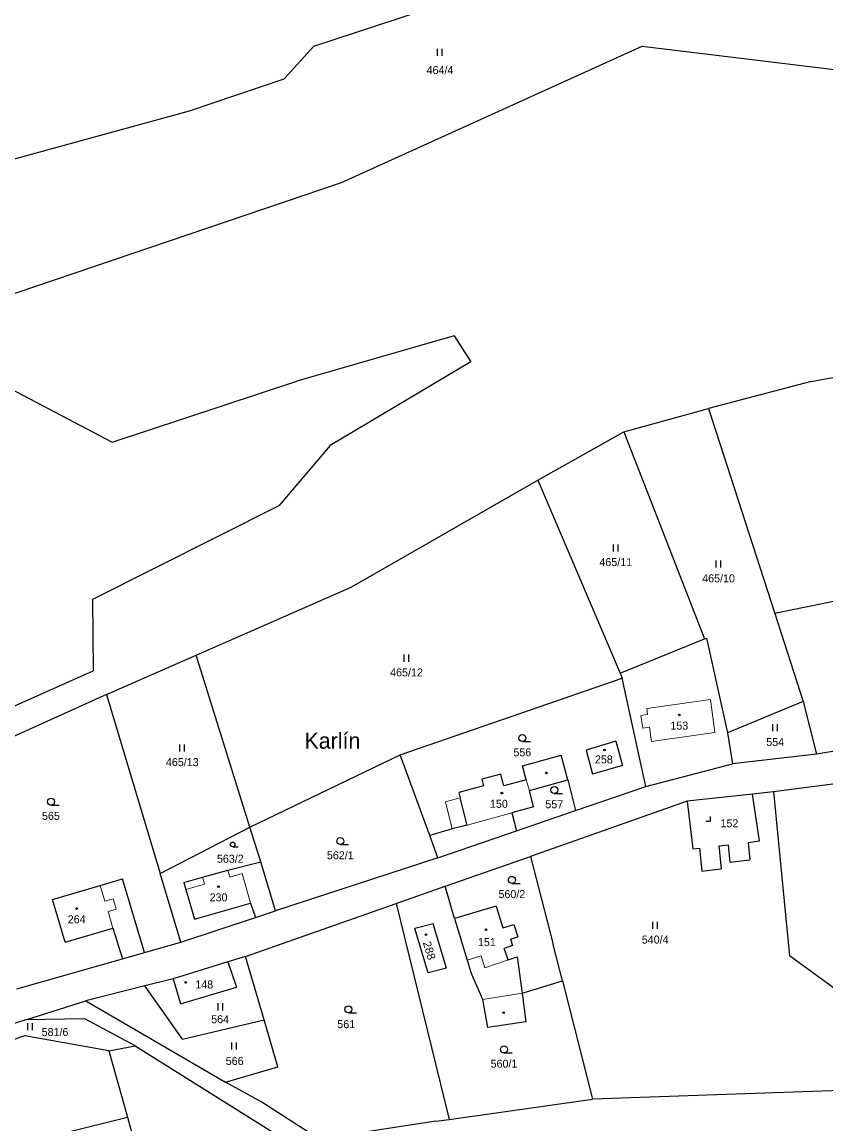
# Model space of a CAD drawing. Extents: x -739410 to -735662, y -942282 to -940043.
# Drawn here: x -737254.3 to -737083.6, y -941815.8 to -941581.8 of the extents above; entities that cross this region are included whole.
import ezdxf
from ezdxf.enums import TextEntityAlignment as Align

# ---------------------------------------------------------------- set-up
doc = ezdxf.new("R2010")
doc.units = 0
doc.header["$LTSCALE"] = 0.68
for name, color, linetype, lineweight in [('1', 7, 'Continuous', 25), ('3', 7, 'Continuous', 25), ('4', 7, 'Continuous', 13), ('5', 7, 'Continuous', 25), ('7', 7, 'Continuous', 13)]:
    doc.layers.add(name, color=color, linetype=linetype, lineweight=lineweight)
doc.layers.add('2', color=7, linetype='Continuous')

msp = doc.modelspace()

# ---------------------------------------------------------------- linework, layer by layer
at = {"layer": '1'}
for p, q in [((-737192.35, -941586.94), (-737129.2, -941566.18)), ((-737198.68, -941593.93), (-737192.35, -941586.94)), ((-737186.48, -941615.88), (-737122.63, -941586.94)), ((-737122.63, -941586.94), (-737009.06, -941600.75)), ((-737218.78, -941600.71), (-737198.68, -941593.93)), ((-737271.44, -941615.13), (-737218.78, -941600.71)), ((-737288.45, -941650.5), (-737186.48, -941615.88)), ((-737086.74, -941658.17), (-737013.29, -941644.33)), ((-737162.51, -941648.5), (-737195.99, -941658.07)), ((-737162.51, -941648.5), (-737159, -941654)), ((-737159, -941654), (-737188.85, -941671.78)), ((-737263.75, -941656.07), (-737235.19, -941671.07)), ((-737235.19, -941671.07), (-737195.99, -941658.07)), ((-737086.74, -941658.17), (-737108.52, -941663.9)), ((-737126.51, -941668.86), (-737108.52, -941663.9)), ((-737108.52, -941663.9), (-737094.44, -941707.46)), ((-737144.77, -941679.09), (-737126.51, -941668.86)), ((-737126.51, -941668.86), (-737109.36, -941712.83)), ((-737188.85, -941671.78), (-737199.79, -941684.54)), ((-737184.4, -941701.87), (-737144.77, -941679.09)), ((-737144.77, -941679.09), (-737127.31, -941720.09)), ((-737199.79, -941684.54), (-737239.4, -941704.46)), ((-737217.37, -941716.3), (-737184.4, -941701.87)), ((-737239.4, -941704.46), (-737239.26, -941719.6)), ((-737094.44, -941707.46), (-737088.41, -941726.11)), ((-737109.36, -941712.83), (-737108.94, -941712.66)), ((-737108.94, -941712.66), (-737104.5, -941732.81)), ((-737127.31, -941720.09), (-737109.36, -941712.83)), ((-737236.37, -941724.62), (-737217.37, -941716.3)), ((-737205.93, -941752.78), (-737217.37, -941716.3)), ((-737320.72, -941756), (-737239.26, -941719.6)), ((-737173.99, -941737.45), (-737126.86, -941721.14)), ((-737127.31, -941720.09), (-737126.86, -941721.14)), ((-737121.82, -941744.19), (-737126.86, -941721.14)), ((-737236.37, -941724.62), (-737265.92, -941737.97)), ((-737236.37, -941724.62), (-737224.99, -941762.66)), ((-737088.41, -941726.11), (-737104.5, -941732.81)), ((-737088.41, -941726.11), (-737085.55, -941737.3)), ((-737104.5, -941732.81), (-737103.42, -941739.39)), ((-737128.19, -941734.58), (-737134.51, -941736.43)), ((-737128.19, -941734.58), (-737126.81, -941739.7)), ((-737205.93, -941752.78), (-737173.99, -941737.45)), ((-737167.69, -941754.61), (-737173.99, -941737.45)), ((-737148.01, -941739.82), (-737139.79, -941737.53)), ((-737138.42, -941742.77), (-737139.79, -941737.53)), ((-737134.51, -941736.43), (-737133.13, -941741.55)), ((-737085.55, -941737.3), (-737103.42, -941739.39)), ((-737080.44, -941736.44), (-737085.55, -941737.3)), ((-737147.23, -941742.79), (-737148.01, -941739.82)), ((-737126.81, -941739.7), (-737133.13, -941741.55)), ((-737121.82, -941744.19), (-737103.42, -941739.39)), ((-737051.02, -941739.69), (-737094.74, -941745.32)), ((-737152.63, -941741.54), (-737156.69, -941742.62)), ((-737156.69, -941742.62), (-737156.3, -941744.07)), ((-737151.97, -941744.04), (-737152.63, -941741.54)), ((-737147.23, -941742.79), (-737151.97, -941744.04)), ((-737146.57, -941745.01), (-737138.42, -941742.77)), ((-737138.42, -941742.77), (-737136.76, -941749.3)), ((-737156.3, -941744.07), (-737161.56, -941745.45)), ((-737161.56, -941745.45), (-737161.26, -941746.59)), ((-737145.67, -941748.5), (-737146.57, -941745.01)), ((-737136.76, -941749.3), (-737121.82, -941744.19)), ((-737094.74, -941745.32), (-737099.17, -941745.78)), ((-737094.74, -941745.32), (-737091.33, -941780.13)), ((-737159.81, -941752.36), (-737161.26, -941746.59)), ((-737113.04, -941747.31), (-737146.35, -941759.05)), ((-737099.17, -941745.78), (-737113.04, -941747.31)), ((-737113.04, -941747.31), (-737111.85, -941757.44)), ((-737097.66, -941755.74), (-737099.17, -941745.78)), ((-737145.67, -941748.5), (-737150.28, -941749.76)), ((-737150.28, -941749.76), (-737149.33, -941753.59)), ((-737149.33, -941753.59), (-737136.76, -941749.3)), ((-737159.81, -941752.36), (-737162.99, -941753.14)), ((-737224.99, -941762.66), (-737205.93, -941752.78)), ((-737203.62, -941760.2), (-737205.93, -941752.78)), ((-737162.99, -941753.14), (-737167.69, -941754.61)), ((-737166.04, -941759.29), (-737167.69, -941754.61)), ((-737166.04, -941759.29), (-737149.33, -941753.59)), ((-737106.35, -941756.79), (-737104.36, -941756.55)), ((-737106.35, -941756.79), (-737105.84, -941761.64)), ((-737104.36, -941756.55), (-737103.97, -941760.26)), ((-737100.12, -941756.04), (-737097.66, -941755.74)), ((-737100.12, -941756.04), (-737099.73, -941759.76)), ((-737166.04, -941759.29), (-737200.52, -941770.59)), ((-737164.43, -941765.32), (-737146.35, -941759.05)), ((-737146.35, -941759.05), (-737141.5, -941777.74)), ((-737111.85, -941757.44), (-737110.43, -941757.27)), ((-737110.43, -941757.27), (-737109.92, -941762.13)), ((-737210.63, -941761.92), (-737203.62, -941760.2)), ((-737200.52, -941770.59), (-737203.62, -941760.2)), ((-737109.92, -941762.13), (-737105.84, -941761.64)), ((-737103.97, -941760.26), (-737099.73, -941759.76)), ((-737237.71, -941765.18), (-737233.03, -941763.8)), ((-737228.34, -941779.45), (-737233.03, -941763.8)), ((-737220.63, -941777.26), (-737224.99, -941762.66)), ((-737219.94, -941764.54), (-737215.97, -941763.42)), ((-737215.97, -941763.42), (-737210.63, -941761.92)), ((-737247.85, -941768.17), (-737237.71, -941765.18)), ((-737219.94, -941764.54), (-737219.52, -941766.02)), ((-737219.52, -941766.02), (-737217.73, -941772.32)), ((-737174.87, -941769), (-737164.43, -941765.32)), ((-737162.45, -941772.22), (-737164.43, -941765.32)), ((-737245.17, -941777.25), (-737247.85, -941768.17)), ((-737217.73, -941772.32), (-737205.78, -941768.96)), ((-737206.89, -941780.27), (-737174.87, -941769)), ((-737205.78, -941768.96), (-737204.76, -941772)), ((-737204.76, -941772), (-737200.52, -941770.59)), ((-737174.87, -941769), (-737163.6, -941814.88)), ((-737153.61, -941769.57), (-737162.45, -941772.22)), ((-737153.61, -941769.57), (-737152.23, -941774.17)), ((-737220.63, -941777.26), (-737204.76, -941772)), ((-737167.01, -941773.32), (-737170.92, -941774.31)), ((-737164.17, -941782.74), (-737167.01, -941773.32)), ((-737162.45, -941772.22), (-737159.81, -941781.03)), ((-737152.23, -941774.17), (-737149.84, -941773.45)), ((-737149.84, -941773.45), (-737149.03, -941776.13)), ((-737245.17, -941777.25), (-737235.02, -941774.29)), ((-737235.02, -941774.29), (-737233.03, -941780.78)), ((-737168.08, -941783.73), (-737170.92, -941774.31)), ((-737228.34, -941779.45), (-737220.63, -941777.26)), ((-737150.16, -941777.96), (-737151.12, -941778.3)), ((-737150.56, -941776.59), (-737149.03, -941776.13)), ((-737150.56, -941776.59), (-737150.16, -941777.96)), ((-737139.54, -941785.46), (-737141.5, -941777.74)), ((-737233.03, -941780.78), (-737228.34, -941779.45)), ((-737151.12, -941778.3), (-737151.89, -941778.55)), ((-737151.06, -941780.97), (-737151.89, -941778.55)), ((-737151.06, -941780.97), (-737149.16, -941780.32)), ((-737149.16, -941780.32), (-737148.13, -941788.04)), ((-737255.41, -941787.13), (-737233.03, -941780.78)), ((-737210.64, -941781.38), (-737222.24, -941785.02)), ((-737210.64, -941781.38), (-737208.77, -941786.82)), ((-737164.17, -941782.74), (-737168.08, -941783.73)), ((-737159.81, -941781.03), (-737159.03, -941783.62)), ((-737222.24, -941785.02), (-737228.22, -941786.53)), ((-737222.24, -941785.02), (-737220.7, -941790.36)), ((-737156.44, -941789.39), (-737159.03, -941783.62)), ((-737228.22, -941786.53), (-737240.77, -941789.71)), ((-737220.22, -941797.83), (-737228.22, -941786.53)), ((-737220.7, -941790.36), (-737208.77, -941786.82)), ((-737148.13, -941788.04), (-737139.54, -941785.46)), ((-737139.54, -941785.46), (-737133.17, -941810.59)), ((-737253.55, -941793.72), (-737240.77, -941789.71)), ((-737240.77, -941789.71), (-737211.11, -941806.94)), ((-737155.42, -941795.39), (-737156.44, -941789.39)), ((-737148.13, -941788.04), (-737147.32, -941794.15)), ((-737253.55, -941793.72), (-737286.39, -941804.05)), ((-737240.99, -941793.49), (-737253.55, -941793.72)), ((-737230.33, -941799.27), (-737240.99, -941793.49)), ((-737220.22, -941797.83), (-737202.93, -941793.76)), ((-737200, -941803.72), (-737202.93, -941793.76)), ((-737147.32, -941794.15), (-737155.42, -941795.39)), ((-737253.77, -941797.16), (-737261.33, -941799.73)), ((-737235.92, -941800.3), (-737253.77, -941797.16)), ((-737235.92, -941800.3), (-737230.33, -941799.27)), ((-737230.33, -941799.27), (-737190.38, -941824.24)), ((-737235.92, -941800.3), (-737231.96, -941814.37)), ((-737211.11, -941806.94), (-737200, -941803.72)), ((-737203.42, -941811.2), (-737211.11, -941806.94)), ((-737053.19, -941807.82), (-737133.17, -941810.59)), ((-737163.6, -941814.88), (-737133.17, -941810.59)), ((-737279.75, -941826.24), (-737231.96, -941814.37)), ((-737231.96, -941814.37), (-737224.06, -941842.41)), ((-737166.43, -941815.28), (-737163.6, -941814.88))]:
    msp.add_line(p, q, dxfattribs=at)
for points in [[(-737059.75, -941706.84), (-737061.16, -941700.64), (-737094.44, -941707.46)], [(-737052, -941772.7), (-737053.19, -941807.82), (-737091.33, -941780.13)], [(-737202.93, -941793.76), (-737206.89, -941780.27), (-737210.64, -941781.38)], [(-737166.43, -941815.28), (-737191.21, -941819.07), (-737203.42, -941811.2)]]:
    msp.add_lwpolyline(points, dxfattribs=at)
at = {"layer": '3'}
for p, q in [((-737166.061, -941589.01), (-737166.061, -941587.51)), ((-737165.06, -941589.01), (-737165.06, -941587.51)), ((-737128.731, -941694.25), (-737128.731, -941692.75)), ((-737127.73, -941694.25), (-737127.73, -941692.75)), ((-737106.891, -941697.7), (-737106.891, -941696.2)), ((-737105.89, -941697.7), (-737105.89, -941696.2)), ((-737173.181, -941717.67), (-737173.181, -941716.17)), ((-737172.18, -941717.67), (-737172.18, -941716.17)), ((-737094.871, -941732.45), (-737094.871, -941730.95)), ((-737093.87, -941732.45), (-737093.87, -941730.95)), ((-737220.811, -941736.73), (-737220.811, -941735.23)), ((-737219.81, -941736.73), (-737219.81, -941735.23)), ((-737148.063, -941734.64), (-737146.313, -941734.64)), ((-737141.273, -941745.67), (-737139.523, -941745.67)), ((-737248.203, -941748.14), (-737246.453, -941748.14)), ((-737209.595, -941756.97), (-737208.423, -941756.97)), ((-737186.723, -941756.51), (-737184.973, -941756.51)), ((-737150.283, -941764.76), (-737148.533, -941764.76)), ((-737120.351, -941774.4), (-737120.351, -941772.9)), ((-737119.35, -941774.4), (-737119.35, -941772.9)), ((-737212.651, -941791.72), (-737212.651, -941790.22)), ((-737211.65, -941791.72), (-737211.65, -941790.22)), ((-737185.023, -941792.25), (-737183.273, -941792.25)), ((-737253.131, -941795.9), (-737253.131, -941794.4)), ((-737252.13, -941795.9), (-737252.13, -941794.4)), ((-737209.781, -941800.02), (-737209.781, -941798.52)), ((-737208.78, -941800.02), (-737208.78, -941798.52)), ((-737151.953, -941800.76), (-737150.203, -941800.76))]:
    msp.add_line(p, q, dxfattribs=at)
msp.add_lwpolyline([(-737109.091, -941751.57), (-737108.09, -941751.57), (-737108.09, -941750.57)], dxfattribs=at)
for centre, radius in [((-737148.0629, -941733.8898), 0.75), ((-737141.2729, -941744.9198), 0.75), ((-737248.2029, -941747.3898), 0.75), ((-737209.5952, -941756.4674), 0.5025), ((-737186.7229, -941755.7598), 0.75), ((-737150.2829, -941764.0098), 0.75), ((-737185.0229, -941791.4998), 0.75), ((-737151.9529, -941800.0098), 0.75)]:
    msp.add_circle(centre, radius, dxfattribs=at)
at = {"layer": '4'}
for p, q in [((-737121.62, -941727.63), (-737108.11, -941725.71)), ((-737108.11, -941725.71), (-737107.16, -941732.69)), ((-737122.88, -941729.07), (-737121.45, -941728.87)), ((-737122.5, -941731.79), (-737122.88, -941729.07)), ((-737121.45, -941728.87), (-737121.62, -941727.63)), ((-737121.06, -941731.59), (-737122.5, -941731.79)), ((-737120.63, -941734.61), (-737121.06, -941731.59)), ((-737107.16, -941732.69), (-737120.63, -941734.61)), ((-737147.23, -941742.79), (-737146.57, -941745.01)), ((-737161.26, -941746.59), (-737164.4, -941747.42)), ((-737164.4, -941747.42), (-737162.99, -941753.14)), ((-737150.28, -941749.76), (-737159.81, -941752.36)), ((-737215.97, -941763.42), (-737215.55, -941764.9)), ((-737219.52, -941766.02), (-737215.55, -941764.9)), ((-737156.79, -941780.13), (-737159.81, -941781.03)), ((-737156.79, -941780.13), (-737156.03, -941782.67)), ((-737156.03, -941782.67), (-737151.06, -941780.97)), ((-737156.44, -941789.39), (-737148.13, -941788.04))]:
    msp.add_line(p, q, dxfattribs=at)
for points in [[(-737210.63, -941761.92), (-737210.21, -941763.4), (-737207.57, -941762.66), (-737205.78, -941768.96)], [(-737237.71, -941765.18), (-737236.72, -941768.51), (-737235, -941768), (-737234.35, -941770.2), (-737236.07, -941770.71), (-737235.02, -941774.29)]]:
    msp.add_lwpolyline(points, dxfattribs=at)
at = {"layer": '5'}
for centre in [(-737114.7268, -941728.9692), (-737130.6068, -941736.4092), (-737142.9668, -941741.2892), (-737152.4168, -941745.5792), (-737212.6068, -941765.4392), (-737242.7468, -941770.0992), (-737168.5368, -941775.6292), (-737155.7968, -941774.6092), (-737219.5768, -941785.7892), (-737152.0168, -941792.2192)]:
    msp.add_circle(centre, 0.175, dxfattribs=at)

# ---------------------------------------------------------------- texts
at = {"layer": '2'}
for s, p in [('464/4', (-737165.56, -941592.885)), ('465/11', (-737128.22, -941697.375)), ('465/10', (-737106.38, -941700.825)), ('465/12', (-737172.67, -941720.795)), ('153', (-737114.719, -941732.095)), ('556', (-737148.069, -941737.765)), ('554', (-737094.359, -941735.575)), ('465/13', (-737220.3, -941739.855)), ('258', (-737130.749, -941739.275)), ('150', (-737153.039, -941748.705)), ('557', (-737141.279, -941748.795)), ('565', (-737248.209, -941751.265)), ('152', (-737104.069, -941752.845)), ('563/2', (-737210.1, -941760.365)), ('562/1', (-737186.73, -941759.635)), ('560/2', (-737150.29, -941767.885)), ('230', (-737212.599, -941768.565)), ('264', (-737242.739, -941773.225)), ('540/4', (-737119.84, -941777.525)), ('151', (-737155.599, -941778.065)), ('148', (-737215.639, -941787.065)), ('564', (-737212.259, -941794.455)), ('561', (-737185.469, -941795.495)), ('581/6', (-737247.33, -941797.175)), ('566', (-737209.169, -941803.305)), ('560/1', (-737151.96, -941803.885))]:
    msp.add_text(s, height=1.7, dxfattribs=at).set_placement(p, align=Align.CENTER)
at = {"layer": '2', "width": 1.05}
msp.add_text('288', height=1.7, rotation=287, dxfattribs=at).set_placement((-737168.6374, -941779.25), align=Align.CENTER)
at = {"layer": '7'}
msp.add_text('Karlín', height=3.4, dxfattribs=at).set_placement((-737194.35, -941736.15))

doc.saveas('drawing.dxf')
